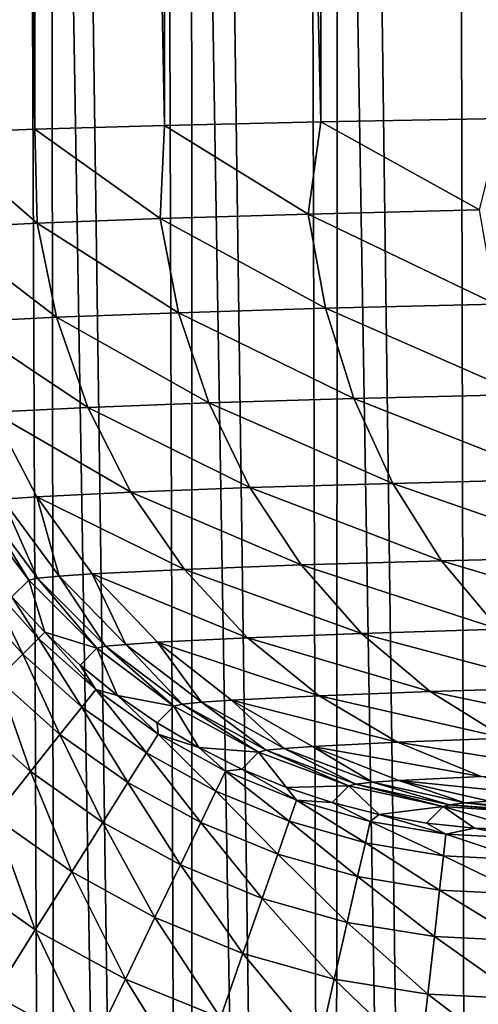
# Model space of a CAD drawing. Header units: millimetres. Extents: x -110 to 110, y 0 to 80.
# Tile 284 of 439: x 63.93 to 65.29, y 27.55 to 30.47. Entities that reach past the tile are written whole.
import ezdxf

# ---------------------------------------------------------------- set-up
doc = ezdxf.new("R2010")
doc.units = ezdxf.units.MM
doc.header["$LTSCALE"] = 59.460957
for name, color, linetype in [('129', 7, 'CONTINUOUS'), ('130', 7, 'CONTINUOUS'), ('131', 7, 'CONTINUOUS'), ('145', 7, 'CONTINUOUS'), ('30', 7, 'CONTINUOUS'), ('54', 7, 'CONTINUOUS'), ('6', 7, 'CONTINUOUS'), ('74', 7, 'CONTINUOUS'), ('77', 7, 'CONTINUOUS')]:
    doc.layers.add(name, color=color, linetype=linetype)

msp = doc.modelspace()

# ---------------------------------------------------------------- linework, layer by layer
at = {"layer": '129', "color": 7, "linetype": 'CONTINUOUS'}
for points in [[(65.3615, 30.1757, 40.6903), (64.8241, 30.1657, 41.4215), (65.2938, 29.9047, 40.8039), (65.3615, 30.1757, 40.6903)], [(63.9776, 30.1438, 43.0245), (63.6768, 30.1321, 43.8806), (63.9846, 29.8653, 43.0588), (63.9776, 30.1438, 43.0245)], [(64.3613, 30.155, 42.2021), (63.9776, 30.1438, 43.0245), (64.3489, 29.8791, 42.2668), (64.3613, 30.155, 42.2021)], [(63.9776, 30.1438, 43.0245), (63.9846, 29.8653, 43.0588), (64.3489, 29.8791, 42.2668), (63.9776, 30.1438, 43.0245)], [(64.3613, 30.155, 42.2021), (64.3489, 29.8791, 42.2668), (64.7866, 29.8923, 41.5129), (64.3613, 30.155, 42.2021)], [(64.8241, 30.1657, 41.4215), (64.3613, 30.155, 42.2021), (64.7866, 29.8923, 41.5129), (64.8241, 30.1657, 41.4215)], [(64.8241, 30.1657, 41.4215), (64.7866, 29.8923, 41.5129), (65.2938, 29.9047, 40.8039), (64.8241, 30.1657, 41.4215)], [(63.6768, 30.1321, 43.8806), (63.6972, 29.8509, 43.8818), (63.9846, 29.8653, 43.0588), (63.6768, 30.1321, 43.8806)], [(64.3489, 29.8791, 42.2668), (64.8381, 29.6137, 41.5414), (64.7866, 29.8923, 41.5129), (64.3489, 29.8791, 42.2668)], [(64.7866, 29.8923, 41.5129), (65.342, 29.626, 40.8371), (65.2938, 29.9047, 40.8039), (64.7866, 29.8923, 41.5129)], [(64.8381, 29.6137, 41.5414), (65.342, 29.626, 40.8371), (64.7866, 29.8923, 41.5129), (64.8381, 29.6137, 41.5414)], [(63.6972, 29.8509, 43.8818), (64.0416, 29.5869, 43.0769), (63.9846, 29.8653, 43.0588), (63.6972, 29.8509, 43.8818)], [(63.756, 29.5726, 43.8944), (64.0416, 29.5869, 43.0769), (63.6972, 29.8509, 43.8818), (63.756, 29.5726, 43.8944)], [(63.9846, 29.8653, 43.0588), (64.4033, 29.6006, 42.2902), (64.3489, 29.8791, 42.2668), (63.9846, 29.8653, 43.0588)], [(64.0416, 29.5869, 43.0769), (64.4033, 29.6006, 42.2902), (63.9846, 29.8653, 43.0588), (64.0416, 29.5869, 43.0769)], [(64.4033, 29.6006, 42.2902), (64.8381, 29.6137, 41.5414), (64.3489, 29.8791, 42.2668), (64.4033, 29.6006, 42.2902)], [(64.8381, 29.6137, 41.5414), (65.4206, 29.3584, 40.8946), (65.342, 29.626, 40.8371), (64.8381, 29.6137, 41.5414)], [(64.0416, 29.5869, 43.0769), (64.4923, 29.3334, 42.3317), (64.4033, 29.6006, 42.2902), (64.0416, 29.5869, 43.0769)], [(64.4033, 29.6006, 42.2902), (64.9223, 29.3463, 41.5911), (64.8381, 29.6137, 41.5414), (64.4033, 29.6006, 42.2902)], [(64.4923, 29.3334, 42.3317), (64.9223, 29.3463, 41.5911), (64.4033, 29.6006, 42.2902), (64.4923, 29.3334, 42.3317)], [(64.9223, 29.3463, 41.5911), (65.4206, 29.3584, 40.8946), (64.8381, 29.6137, 41.5414), (64.9223, 29.3463, 41.5911)], [(63.756, 29.5726, 43.8944), (64.1345, 29.3198, 43.1098), (64.0416, 29.5869, 43.0769), (63.756, 29.5726, 43.8944)], [(63.8521, 29.3057, 43.9183), (64.1345, 29.3198, 43.1098), (63.756, 29.5726, 43.8944), (63.8521, 29.3057, 43.9183)], [(64.1345, 29.3198, 43.1098), (64.4923, 29.3334, 42.3317), (64.0416, 29.5869, 43.0769), (64.1345, 29.3198, 43.1098)], [(64.9223, 29.3463, 41.5911), (65.5282, 29.1074, 40.9752), (65.4206, 29.3584, 40.8946), (64.9223, 29.3463, 41.5911)], [(64.1345, 29.3198, 43.1098), (64.614, 29.0827, 42.3905), (64.4923, 29.3334, 42.3317), (64.1345, 29.3198, 43.1098)], [(64.4923, 29.3334, 42.3317), (65.0375, 29.0954, 41.6611), (64.9223, 29.3463, 41.5911), (64.4923, 29.3334, 42.3317)], [(64.614, 29.0827, 42.3905), (65.0375, 29.0954, 41.6611), (64.4923, 29.3334, 42.3317), (64.614, 29.0827, 42.3905)], [(65.0375, 29.0954, 41.6611), (65.5282, 29.1074, 40.9752), (64.9223, 29.3463, 41.5911), (65.0375, 29.0954, 41.6611)], [(63.8521, 29.3057, 43.9183), (64.2616, 29.0693, 43.1567), (64.1345, 29.3198, 43.1098), (63.8521, 29.3057, 43.9183)], [(63.9835, 29.0554, 43.9529), (64.2616, 29.0693, 43.1567), (63.8521, 29.3057, 43.9183), (63.9835, 29.0554, 43.9529)], [(64.2616, 29.0693, 43.1567), (64.614, 29.0827, 42.3905), (64.1345, 29.3198, 43.1098), (64.2616, 29.0693, 43.1567)], [(64.614, 29.0827, 42.3905), (65.1812, 28.8663, 41.75), (65.0375, 29.0954, 41.6611), (64.614, 29.0827, 42.3905)], [(65.0375, 29.0954, 41.6611), (65.6625, 28.878, 41.0772), (65.5282, 29.1074, 40.9752), (65.0375, 29.0954, 41.6611)], [(65.1812, 28.8663, 41.75), (65.6625, 28.878, 41.0772), (65.0375, 29.0954, 41.6611), (65.1812, 28.8663, 41.75)], [(63.9835, 29.0554, 43.9529), (64.4203, 28.8407, 43.2168), (64.2616, 29.0693, 43.1567), (63.9835, 29.0554, 43.9529)], [(64.2616, 29.0693, 43.1567), (64.7659, 28.8538, 42.4653), (64.614, 29.0827, 42.3905), (64.2616, 29.0693, 43.1567)], [(64.4203, 28.8407, 43.2168), (64.7659, 28.8538, 42.4653), (64.2616, 29.0693, 43.1567), (64.4203, 28.8407, 43.2168)], [(64.7659, 28.8538, 42.4653), (65.1812, 28.8663, 41.75), (64.614, 29.0827, 42.3905), (64.7659, 28.8538, 42.4653)], [(64.1476, 28.827, 43.9976), (64.4203, 28.8407, 43.2168), (63.9835, 29.0554, 43.9529), (64.1476, 28.827, 43.9976)], [(64.7659, 28.8538, 42.4653), (65.3507, 28.6634, 41.8559), (65.1812, 28.8663, 41.75), (64.7659, 28.8538, 42.4653)], [(65.1812, 28.8663, 41.75), (65.8208, 28.6749, 41.1987), (65.6625, 28.878, 41.0772), (65.1812, 28.8663, 41.75)], [(65.3507, 28.6634, 41.8559), (65.8208, 28.6749, 41.1987), (65.1812, 28.8663, 41.75), (65.3507, 28.6634, 41.8559)], [(64.1476, 28.827, 43.9976), (64.6074, 28.6384, 43.2887), (64.4203, 28.8407, 43.2168), (64.1476, 28.827, 43.9976)], [(64.4203, 28.8407, 43.2168), (64.945, 28.6512, 42.5546), (64.7659, 28.8538, 42.4653), (64.4203, 28.8407, 43.2168)], [(64.6074, 28.6384, 43.2887), (64.945, 28.6512, 42.5546), (64.4203, 28.8407, 43.2168), (64.6074, 28.6384, 43.2887)], [(64.945, 28.6512, 42.5546), (65.3507, 28.6634, 41.8559), (64.7659, 28.8538, 42.4653), (64.945, 28.6512, 42.5546)], [(64.3409, 28.6251, 44.0515), (64.6074, 28.6384, 43.2887), (64.1476, 28.827, 43.9976), (64.3409, 28.6251, 44.0515)], [(64.945, 28.6512, 42.5546), (65.5424, 28.491, 41.9767), (65.3507, 28.6634, 41.8559), (64.945, 28.6512, 42.5546)], [(64.3409, 28.6251, 44.0515), (64.819, 28.4667, 43.3711), (64.6074, 28.6384, 43.2887), (64.3409, 28.6251, 44.0515)], [(64.6074, 28.6384, 43.2887), (65.1476, 28.4791, 42.6567), (64.945, 28.6512, 42.5546), (64.6074, 28.6384, 43.2887)], [(64.819, 28.4667, 43.3711), (65.1476, 28.4791, 42.6567), (64.6074, 28.6384, 43.2887), (64.819, 28.4667, 43.3711)], [(65.1476, 28.4791, 42.6567), (65.5424, 28.491, 41.9767), (64.945, 28.6512, 42.5546), (65.1476, 28.4791, 42.6567)], [(64.5597, 28.4537, 44.1135), (64.819, 28.4667, 43.3711), (64.3409, 28.6251, 44.0515), (64.5597, 28.4537, 44.1135)], [(65.1476, 28.4791, 42.6567), (65.7525, 28.3525, 42.11), (65.5424, 28.491, 41.9767), (65.1476, 28.4791, 42.6567)], [(64.5597, 28.4537, 44.1135), (65.0509, 28.3289, 43.4623), (64.819, 28.4667, 43.3711), (64.5597, 28.4537, 44.1135)], [(64.7994, 28.3163, 44.1822), (65.0509, 28.3289, 43.4623), (64.5597, 28.4537, 44.1135), (64.7994, 28.3163, 44.1822)], [(64.819, 28.4667, 43.3711), (65.3696, 28.341, 42.7695), (65.1476, 28.4791, 42.6567), (64.819, 28.4667, 43.3711)], [(65.0509, 28.3289, 43.4623), (65.3696, 28.341, 42.7695), (64.819, 28.4667, 43.3711), (65.0509, 28.3289, 43.4623)], [(65.3696, 28.341, 42.7695), (65.7525, 28.3525, 42.11), (65.1476, 28.4791, 42.6567), (65.3696, 28.341, 42.7695)], [(65.0509, 28.3289, 43.4623), (65.6065, 28.2396, 42.8906), (65.3696, 28.341, 42.7695), (65.0509, 28.3289, 43.4623)], [(64.7994, 28.3163, 44.1822), (65.2984, 28.2279, 43.5604), (65.0509, 28.3289, 43.4623), (64.7994, 28.3163, 44.1822)], [(65.0553, 28.2158, 44.2564), (65.2984, 28.2279, 43.5604), (64.7994, 28.3163, 44.1822), (65.0553, 28.2158, 44.2564)], [(65.2984, 28.2279, 43.5604), (65.6065, 28.2396, 42.8906), (65.0509, 28.3289, 43.4623), (65.2984, 28.2279, 43.5604)], [(65.0553, 28.2158, 44.2564), (65.5565, 28.1657, 43.6635), (65.2984, 28.2279, 43.5604), (65.0553, 28.2158, 44.2564)], [(65.3221, 28.154, 44.3345), (65.5565, 28.1657, 43.6635), (65.0553, 28.2158, 44.2564), (65.3221, 28.154, 44.3345)]]:
    msp.add_3dface(points, dxfattribs=at)
at = {"layer": '130', "color": 7, "linetype": 'CONTINUOUS'}
for points in [[(63.9835, 29.0554, 43.9529), (63.8521, 29.3057, 43.9183), (63.8816, 29.0485, 44.3628), (63.9835, 29.0554, 43.9529)], [(63.7884, 29.0372, 45.203), (63.9594, 28.8088, 45.202), (63.816, 29.0429, 44.781), (63.7884, 29.0372, 45.203)], [(63.816, 29.0429, 44.781), (63.986, 28.8146, 44.7954), (63.8816, 29.0485, 44.3628), (63.816, 29.0429, 44.781)], [(63.816, 29.0429, 44.781), (63.9594, 28.8088, 45.202), (63.986, 28.8146, 44.7954), (63.816, 29.0429, 44.781)], [(63.9835, 29.0554, 43.9529), (63.8816, 29.0485, 44.3628), (64.0493, 28.8203, 44.3925), (63.9835, 29.0554, 43.9529)], [(63.8816, 29.0485, 44.3628), (63.986, 28.8146, 44.7954), (64.0493, 28.8203, 44.3925), (63.8816, 29.0485, 44.3628)], [(64.1476, 28.827, 43.9976), (63.9835, 29.0554, 43.9529), (64.0493, 28.8203, 44.3925), (64.1476, 28.827, 43.9976)], [(63.9594, 28.8088, 45.202), (64.1612, 28.6071, 45.202), (63.986, 28.8146, 44.7954), (63.9594, 28.8088, 45.202)], [(63.986, 28.8146, 44.7954), (64.1866, 28.6129, 44.8136), (64.0493, 28.8203, 44.3925), (63.986, 28.8146, 44.7954)], [(63.986, 28.8146, 44.7954), (64.1612, 28.6071, 45.202), (64.1866, 28.6129, 44.8136), (63.986, 28.8146, 44.7954)], [(64.1476, 28.827, 43.9976), (64.0493, 28.8203, 44.3925), (64.2471, 28.6187, 44.4287), (64.1476, 28.827, 43.9976)], [(64.0493, 28.8203, 44.3925), (64.1866, 28.6129, 44.8136), (64.2471, 28.6187, 44.4287), (64.0493, 28.8203, 44.3925)], [(64.3409, 28.6251, 44.0515), (64.1476, 28.827, 43.9976), (64.2471, 28.6187, 44.4287), (64.3409, 28.6251, 44.0515)], [(64.1612, 28.6071, 45.202), (64.3895, 28.4361, 45.203), (64.1866, 28.6129, 44.8136), (64.1612, 28.6071, 45.202)], [(64.1866, 28.6129, 44.8136), (64.4136, 28.4419, 44.8352), (64.2471, 28.6187, 44.4287), (64.1866, 28.6129, 44.8136)], [(64.1866, 28.6129, 44.8136), (64.3895, 28.4361, 45.203), (64.4136, 28.4419, 44.8352), (64.1866, 28.6129, 44.8136)], [(64.3409, 28.6251, 44.0515), (64.2471, 28.6187, 44.4287), (64.4708, 28.4476, 44.4707), (64.3409, 28.6251, 44.0515)], [(64.2471, 28.6187, 44.4287), (64.4136, 28.4419, 44.8352), (64.4708, 28.4476, 44.4707), (64.2471, 28.6187, 44.4287)], [(64.5597, 28.4537, 44.1135), (64.3409, 28.6251, 44.0515), (64.4708, 28.4476, 44.4707), (64.5597, 28.4537, 44.1135)], [(64.5597, 28.4537, 44.1135), (64.4708, 28.4476, 44.4707), (64.7159, 28.3106, 44.5176), (64.5597, 28.4537, 44.1135)], [(64.7994, 28.3163, 44.1822), (64.5597, 28.4537, 44.1135), (64.7159, 28.3106, 44.5176), (64.7994, 28.3163, 44.1822)], [(64.3895, 28.4361, 45.203), (64.6399, 28.2993, 45.205), (64.4136, 28.4419, 44.8352), (64.3895, 28.4361, 45.203)], [(64.4136, 28.4419, 44.8352), (64.6624, 28.305, 44.8597), (64.4708, 28.4476, 44.4707), (64.4136, 28.4419, 44.8352)], [(64.4136, 28.4419, 44.8352), (64.6399, 28.2993, 45.205), (64.6624, 28.305, 44.8597), (64.4136, 28.4419, 44.8352)], [(64.4708, 28.4476, 44.4707), (64.6624, 28.305, 44.8597), (64.7159, 28.3106, 44.5176), (64.4708, 28.4476, 44.4707)], [(64.6624, 28.305, 44.8597), (64.9279, 28.205, 44.8867), (64.7159, 28.3106, 44.5176), (64.6624, 28.305, 44.8597)], [(64.7994, 28.3163, 44.1822), (64.7159, 28.3106, 44.5176), (64.9775, 28.2104, 44.5684), (64.7994, 28.3163, 44.1822)], [(64.7159, 28.3106, 44.5176), (64.9279, 28.205, 44.8867), (64.9775, 28.2104, 44.5684), (64.7159, 28.3106, 44.5176)], [(65.0553, 28.2158, 44.2564), (64.7994, 28.3163, 44.1822), (64.9775, 28.2104, 44.5684), (65.0553, 28.2158, 44.2564)], [(64.6399, 28.2993, 45.205), (64.9072, 28.1996, 45.2079), (64.6624, 28.305, 44.8597), (64.6399, 28.2993, 45.205)], [(64.6624, 28.305, 44.8597), (64.9072, 28.1996, 45.2079), (64.9279, 28.205, 44.8867), (64.6624, 28.305, 44.8597)], [(64.9072, 28.1996, 45.2079), (65.1859, 28.1388, 45.2117), (64.9279, 28.205, 44.8867), (64.9072, 28.1996, 45.2079)], [(64.9279, 28.205, 44.8867), (65.2048, 28.144, 44.9156), (64.9775, 28.2104, 44.5684), (64.9279, 28.205, 44.8867)], [(64.9279, 28.205, 44.8867), (65.1859, 28.1388, 45.2117), (65.2048, 28.144, 44.9156), (64.9279, 28.205, 44.8867)], [(65.0553, 28.2158, 44.2564), (64.9775, 28.2104, 44.5684), (65.2503, 28.1491, 44.6221), (65.0553, 28.2158, 44.2564)], [(64.9775, 28.2104, 44.5684), (65.2048, 28.144, 44.9156), (65.2503, 28.1491, 44.6221), (64.9775, 28.2104, 44.5684)], [(65.3221, 28.154, 44.3345), (65.0553, 28.2158, 44.2564), (65.2503, 28.1491, 44.6221), (65.3221, 28.154, 44.3345)], [(65.1859, 28.1388, 45.2117), (65.4705, 28.1184, 45.2163), (65.2048, 28.144, 44.9156), (65.1859, 28.1388, 45.2117)], [(65.2048, 28.144, 44.9156), (65.4874, 28.1231, 44.9458), (65.2503, 28.1491, 44.6221), (65.2048, 28.144, 44.9156)], [(65.4705, 28.1184, 45.2163), (65.4874, 28.1231, 44.9458), (65.2048, 28.144, 44.9156), (65.4705, 28.1184, 45.2163)], [(65.5288, 28.1278, 44.6777), (65.3221, 28.154, 44.3345), (65.2503, 28.1491, 44.6221), (65.5288, 28.1278, 44.6777)], [(65.4874, 28.1231, 44.9458), (65.5288, 28.1278, 44.6777), (65.2503, 28.1491, 44.6221), (65.4874, 28.1231, 44.9458)]]:
    msp.add_3dface(points, dxfattribs=at)
at = {"layer": '131', "color": 7, "linetype": 'CONTINUOUS'}
for points in [[(63.9594, 28.8088, 45.202), (63.7884, 29.0372, 45.203), (63.9097, 28.7591, 48.0492), (63.9594, 28.8088, 45.202)], [(64.007, 28.6546, 48.0494), (63.9594, 28.8088, 45.202), (63.9097, 28.7591, 48.0492), (64.007, 28.6546, 48.0494)], [(64.1612, 28.6071, 45.202), (63.9594, 28.8088, 45.202), (64.007, 28.6546, 48.0494), (64.1612, 28.6071, 45.202)], [(64.1115, 28.5573, 48.0492), (64.1612, 28.6071, 45.202), (64.007, 28.6546, 48.0494), (64.1115, 28.5573, 48.0492)], [(64.2227, 28.4677, 48.0489), (64.1612, 28.6071, 45.202), (64.1115, 28.5573, 48.0492), (64.2227, 28.4677, 48.0489)], [(64.3895, 28.4361, 45.203), (64.1612, 28.6071, 45.202), (64.2227, 28.4677, 48.0489), (64.3895, 28.4361, 45.203)], [(64.34, 28.3863, 48.0482), (64.3895, 28.4361, 45.203), (64.2227, 28.4677, 48.0489), (64.34, 28.3863, 48.0482)], [(64.4629, 28.3135, 48.0474), (64.3895, 28.4361, 45.203), (64.34, 28.3863, 48.0482), (64.4629, 28.3135, 48.0474)], [(64.6399, 28.2993, 45.205), (64.3895, 28.4361, 45.203), (64.4629, 28.3135, 48.0474), (64.6399, 28.2993, 45.205)], [(64.5906, 28.2496, 48.0462), (64.6399, 28.2993, 45.205), (64.4629, 28.3135, 48.0474), (64.5906, 28.2496, 48.0462)], [(64.7225, 28.195, 48.0449), (64.6399, 28.2993, 45.205), (64.5906, 28.2496, 48.0462), (64.7225, 28.195, 48.0449)], [(64.9072, 28.1996, 45.2079), (64.6399, 28.2993, 45.205), (64.7225, 28.195, 48.0449), (64.9072, 28.1996, 45.2079)], [(64.858, 28.15, 48.0433), (64.9072, 28.1996, 45.2079), (64.7225, 28.195, 48.0449), (64.858, 28.15, 48.0433)], [(64.9966, 28.1147, 48.0415), (64.9072, 28.1996, 45.2079), (64.858, 28.15, 48.0433), (64.9966, 28.1147, 48.0415)], [(65.1859, 28.1388, 45.2117), (64.9072, 28.1996, 45.2079), (64.9966, 28.1147, 48.0415), (65.1859, 28.1388, 45.2117)], [(65.1373, 28.0894, 48.0395), (65.1859, 28.1388, 45.2117), (64.9966, 28.1147, 48.0415), (65.1373, 28.0894, 48.0395)], [(65.2792, 28.0742, 48.0373), (65.1859, 28.1388, 45.2117), (65.1373, 28.0894, 48.0395), (65.2792, 28.0742, 48.0373)], [(65.4213, 28.0692, 48.0349), (65.4705, 28.1184, 45.2163), (65.1859, 28.1388, 45.2117), (65.4213, 28.0692, 48.0349)], [(65.4213, 28.0692, 48.0349), (65.1859, 28.1388, 45.2117), (65.2792, 28.0742, 48.0373), (65.4213, 28.0692, 48.0349)]]:
    msp.add_3dface(points, dxfattribs=at)
at = {"layer": '145', "color": 7, "linetype": 'CONTINUOUS'}
for points in [[(63.7855, 28.7644, 48.6022), (63.9417, 28.5894, 48.6024), (63.8369, 28.8054, 48.3275), (63.7855, 28.7644, 48.6022)], [(63.9097, 28.7591, 48.0492), (63.8369, 28.8054, 48.3275), (63.9883, 28.6359, 48.3278), (63.9097, 28.7591, 48.0492)], [(63.8369, 28.8054, 48.3275), (63.9417, 28.5894, 48.6024), (63.9883, 28.6359, 48.3278), (63.8369, 28.8054, 48.3275)], [(63.7855, 28.7644, 48.6022), (63.8683, 28.5159, 48.8651), (63.9417, 28.5894, 48.6024), (63.7855, 28.7644, 48.6022)], [(64.007, 28.6546, 48.0494), (63.9097, 28.7591, 48.0492), (63.9883, 28.6359, 48.3278), (64.007, 28.6546, 48.0494)], [(63.9417, 28.5894, 48.6024), (64.1167, 28.4331, 48.6022), (63.9883, 28.6359, 48.3278), (63.9417, 28.5894, 48.6024)], [(64.007, 28.6546, 48.0494), (63.9883, 28.6359, 48.3278), (64.1577, 28.4846, 48.3275), (64.007, 28.6546, 48.0494)], [(63.9883, 28.6359, 48.3278), (64.1167, 28.4331, 48.6022), (64.1577, 28.4846, 48.3275), (63.9883, 28.6359, 48.3278)], [(64.1115, 28.5573, 48.0492), (64.007, 28.6546, 48.0494), (64.1577, 28.4846, 48.3275), (64.1115, 28.5573, 48.0492)], [(63.8683, 28.5159, 48.8651), (64.052, 28.3519, 48.8648), (63.9417, 28.5894, 48.6024), (63.8683, 28.5159, 48.8651)], [(63.9417, 28.5894, 48.6024), (64.052, 28.3519, 48.8648), (64.1167, 28.4331, 48.6022), (63.9417, 28.5894, 48.6024)], [(64.2227, 28.4677, 48.0489), (64.1115, 28.5573, 48.0492), (64.1577, 28.4846, 48.3275), (64.2227, 28.4677, 48.0489)], [(63.7694, 28.417, 49.1105), (63.9648, 28.2426, 49.1103), (63.8683, 28.5159, 48.8651), (63.7694, 28.417, 49.1105)], [(63.8683, 28.5159, 48.8651), (63.9648, 28.2426, 49.1103), (64.052, 28.3519, 48.8648), (63.8683, 28.5159, 48.8651)], [(64.1167, 28.4331, 48.6022), (64.3082, 28.2976, 48.6013), (64.1577, 28.4846, 48.3275), (64.1167, 28.4331, 48.6022)], [(64.2227, 28.4677, 48.0489), (64.1577, 28.4846, 48.3275), (64.3431, 28.3532, 48.3265), (64.2227, 28.4677, 48.0489)], [(64.1577, 28.4846, 48.3275), (64.3082, 28.2976, 48.6013), (64.3431, 28.3532, 48.3265), (64.1577, 28.4846, 48.3275)], [(64.34, 28.3863, 48.0482), (64.2227, 28.4677, 48.0489), (64.3431, 28.3532, 48.3265), (64.34, 28.3863, 48.0482)], [(64.052, 28.3519, 48.8648), (64.253, 28.2098, 48.864), (64.1167, 28.4331, 48.6022), (64.052, 28.3519, 48.8648)], [(64.1167, 28.4331, 48.6022), (64.253, 28.2098, 48.864), (64.3082, 28.2976, 48.6013), (64.1167, 28.4331, 48.6022)], [(63.7694, 28.417, 49.1105), (63.8569, 28.1073, 49.3336), (63.9648, 28.2426, 49.1103), (63.7694, 28.417, 49.1105)], [(64.4629, 28.3135, 48.0474), (64.34, 28.3863, 48.0482), (64.3431, 28.3532, 48.3265), (64.4629, 28.3135, 48.0474)], [(63.9648, 28.2426, 49.1103), (64.1787, 28.0915, 49.1095), (64.052, 28.3519, 48.8648), (63.9648, 28.2426, 49.1103)], [(64.052, 28.3519, 48.8648), (64.1787, 28.0915, 49.1095), (64.253, 28.2098, 48.864), (64.052, 28.3519, 48.8648)], [(64.3082, 28.2976, 48.6013), (64.5137, 28.1845, 48.5998), (64.3431, 28.3532, 48.3265), (64.3082, 28.2976, 48.6013)], [(64.4629, 28.3135, 48.0474), (64.3431, 28.3532, 48.3265), (64.5421, 28.2435, 48.325), (64.4629, 28.3135, 48.0474)], [(64.3431, 28.3532, 48.3265), (64.5137, 28.1845, 48.5998), (64.5421, 28.2435, 48.325), (64.3431, 28.3532, 48.3265)], [(64.5906, 28.2496, 48.0462), (64.4629, 28.3135, 48.0474), (64.5421, 28.2435, 48.325), (64.5906, 28.2496, 48.0462)], [(64.253, 28.2098, 48.864), (64.4688, 28.0913, 48.8626), (64.3082, 28.2976, 48.6013), (64.253, 28.2098, 48.864)], [(64.3082, 28.2976, 48.6013), (64.4688, 28.0913, 48.8626), (64.5137, 28.1845, 48.5998), (64.3082, 28.2976, 48.6013)], [(64.5906, 28.2496, 48.0462), (64.5421, 28.2435, 48.325), (64.7521, 28.1569, 48.3229), (64.5906, 28.2496, 48.0462)], [(64.7225, 28.195, 48.0449), (64.5906, 28.2496, 48.0462), (64.7521, 28.1569, 48.3229), (64.7225, 28.195, 48.0449)], [(63.8569, 28.1073, 49.3336), (64.0867, 27.945, 49.3329), (63.9648, 28.2426, 49.1103), (63.8569, 28.1073, 49.3336)], [(63.9648, 28.2426, 49.1103), (64.0867, 27.945, 49.3329), (64.1787, 28.0915, 49.1095), (63.9648, 28.2426, 49.1103)], [(64.5137, 28.1845, 48.5998), (64.7306, 28.0954, 48.5978), (64.5421, 28.2435, 48.325), (64.5137, 28.1845, 48.5998)], [(64.5421, 28.2435, 48.325), (64.7306, 28.0954, 48.5978), (64.7521, 28.1569, 48.3229), (64.5421, 28.2435, 48.325)], [(64.1787, 28.0915, 49.1095), (64.4083, 27.9656, 49.1082), (64.253, 28.2098, 48.864), (64.1787, 28.0915, 49.1095)], [(64.253, 28.2098, 48.864), (64.4083, 27.9656, 49.1082), (64.4688, 28.0913, 48.8626), (64.253, 28.2098, 48.864)], [(64.858, 28.15, 48.0433), (64.7225, 28.195, 48.0449), (64.7521, 28.1569, 48.3229), (64.858, 28.15, 48.0433)], [(64.4688, 28.0913, 48.8626), (64.6965, 27.9979, 48.8607), (64.5137, 28.1845, 48.5998), (64.4688, 28.0913, 48.8626)], [(64.5137, 28.1845, 48.5998), (64.6965, 27.9979, 48.8607), (64.7306, 28.0954, 48.5978), (64.5137, 28.1845, 48.5998)], [(64.7306, 28.0954, 48.5978), (64.9561, 28.0313, 48.5952), (64.7521, 28.1569, 48.3229), (64.7306, 28.0954, 48.5978)], [(64.858, 28.15, 48.0433), (64.7521, 28.1569, 48.3229), (64.9705, 28.0945, 48.3203), (64.858, 28.15, 48.0433)], [(64.7521, 28.1569, 48.3229), (64.9561, 28.0313, 48.5952), (64.9705, 28.0945, 48.3203), (64.7521, 28.1569, 48.3229)], [(64.9966, 28.1147, 48.0415), (64.858, 28.15, 48.0433), (64.9705, 28.0945, 48.3203), (64.9966, 28.1147, 48.0415)], [(63.7305, 27.9488, 49.5303), (63.9789, 27.7735, 49.5297), (63.8569, 28.1073, 49.3336), (63.7305, 27.9488, 49.5303)], [(63.8569, 28.1073, 49.3336), (63.9789, 27.7735, 49.5297), (64.0867, 27.945, 49.3329), (63.8569, 28.1073, 49.3336)], [(64.9966, 28.1147, 48.0415), (64.9705, 28.0945, 48.3203), (65.1945, 28.0569, 48.3171), (64.9966, 28.1147, 48.0415)], [(65.1373, 28.0894, 48.0395), (64.9966, 28.1147, 48.0415), (65.1945, 28.0569, 48.3171), (65.1373, 28.0894, 48.0395)], [(64.0867, 27.945, 49.3329), (64.3333, 27.8099, 49.3317), (64.1787, 28.0915, 49.1095), (64.0867, 27.945, 49.3329)], [(64.1787, 28.0915, 49.1095), (64.3333, 27.8099, 49.3317), (64.4083, 27.9656, 49.1082), (64.1787, 28.0915, 49.1095)], [(64.4083, 27.9656, 49.1082), (64.6505, 27.8665, 49.1065), (64.4688, 28.0913, 48.8626), (64.4083, 27.9656, 49.1082)], [(64.4688, 28.0913, 48.8626), (64.6505, 27.8665, 49.1065), (64.6965, 27.9979, 48.8607), (64.4688, 28.0913, 48.8626)], [(64.6965, 27.9979, 48.8607), (64.9332, 27.931, 48.8583), (64.7306, 28.0954, 48.5978), (64.6965, 27.9979, 48.8607)], [(64.7306, 28.0954, 48.5978), (64.9332, 27.931, 48.8583), (64.9561, 28.0313, 48.5952), (64.7306, 28.0954, 48.5978)], [(64.9561, 28.0313, 48.5952), (65.1873, 27.993, 48.5922), (64.9705, 28.0945, 48.3203), (64.9561, 28.0313, 48.5952)], [(64.9705, 28.0945, 48.3203), (65.1873, 27.993, 48.5922), (65.1945, 28.0569, 48.3171), (64.9705, 28.0945, 48.3203)], [(65.2792, 28.0742, 48.0373), (65.1373, 28.0894, 48.0395), (65.1945, 28.0569, 48.3171), (65.2792, 28.0742, 48.0373)], [(65.2792, 28.0742, 48.0373), (65.1945, 28.0569, 48.3171), (65.4213, 28.0448, 48.3135), (65.2792, 28.0742, 48.0373)], [(65.4213, 28.0692, 48.0349), (65.2792, 28.0742, 48.0373), (65.4213, 28.0448, 48.3135), (65.4213, 28.0692, 48.0349)], [(65.1873, 27.993, 48.5922), (65.4213, 27.9809, 48.5887), (65.1945, 28.0569, 48.3171), (65.1873, 27.993, 48.5922)], [(65.1945, 28.0569, 48.3171), (65.4213, 27.9809, 48.5887), (65.4213, 28.0448, 48.3135), (65.1945, 28.0569, 48.3171)], [(64.9332, 27.931, 48.8583), (65.1758, 27.8911, 48.8554), (64.9561, 28.0313, 48.5952), (64.9332, 27.931, 48.8583)], [(64.9561, 28.0313, 48.5952), (65.1758, 27.8911, 48.8554), (65.1873, 27.993, 48.5922), (64.9561, 28.0313, 48.5952)], [(64.6505, 27.8665, 49.1065), (64.9023, 27.7955, 49.1042), (64.6965, 27.9979, 48.8607), (64.6505, 27.8665, 49.1065)], [(64.6965, 27.9979, 48.8607), (64.9023, 27.7955, 49.1042), (64.9332, 27.931, 48.8583), (64.6965, 27.9979, 48.8607)], [(65.1758, 27.8911, 48.8554), (65.4213, 27.8789, 48.8521), (65.1873, 27.993, 48.5922), (65.1758, 27.8911, 48.8554)], [(65.1873, 27.993, 48.5922), (65.4213, 27.8789, 48.8521), (65.4213, 27.9809, 48.5887), (65.1873, 27.993, 48.5922)], [(64.3333, 27.8099, 49.3317), (64.5936, 27.7037, 49.3302), (64.4083, 27.9656, 49.1082), (64.3333, 27.8099, 49.3317)], [(64.4083, 27.9656, 49.1082), (64.5936, 27.7037, 49.3302), (64.6505, 27.8665, 49.1065), (64.4083, 27.9656, 49.1082)], [(63.7305, 27.9488, 49.5303), (63.8574, 27.5801, 49.6959), (63.9789, 27.7735, 49.5297), (63.7305, 27.9488, 49.5303)], [(63.9789, 27.7735, 49.5297), (64.2455, 27.6275, 49.5287), (64.0867, 27.945, 49.3329), (63.9789, 27.7735, 49.5297)], [(64.0867, 27.945, 49.3329), (64.2455, 27.6275, 49.5287), (64.3333, 27.8099, 49.3317), (64.0867, 27.945, 49.3329)], [(64.9023, 27.7955, 49.1042), (65.1603, 27.7535, 49.1016), (64.9332, 27.931, 48.8583), (64.9023, 27.7955, 49.1042)], [(64.9332, 27.931, 48.8583), (65.1603, 27.7535, 49.1016), (65.1758, 27.8911, 48.8554), (64.9332, 27.931, 48.8583)], [(65.1603, 27.7535, 49.1016), (65.4213, 27.7408, 49.0985), (65.1758, 27.8911, 48.8554), (65.1603, 27.7535, 49.1016)], [(65.1758, 27.8911, 48.8554), (65.4213, 27.7408, 49.0985), (65.4213, 27.8789, 48.8521), (65.1758, 27.8911, 48.8554)], [(64.5936, 27.7037, 49.3302), (64.864, 27.6276, 49.3282), (64.6505, 27.8665, 49.1065), (64.5936, 27.7037, 49.3302)], [(64.6505, 27.8665, 49.1065), (64.864, 27.6276, 49.3282), (64.9023, 27.7955, 49.1042), (64.6505, 27.8665, 49.1065)], [(64.2455, 27.6275, 49.5287), (64.5268, 27.5127, 49.5273), (64.3333, 27.8099, 49.3317), (64.2455, 27.6275, 49.5287)], [(64.3333, 27.8099, 49.3317), (64.5268, 27.5127, 49.5273), (64.5936, 27.7037, 49.3302), (64.3333, 27.8099, 49.3317)], [(64.864, 27.6276, 49.3282), (65.1411, 27.5827, 49.3258), (64.9023, 27.7955, 49.1042), (64.864, 27.6276, 49.3282)], [(64.9023, 27.7955, 49.1042), (65.1411, 27.5827, 49.3258), (65.1603, 27.7535, 49.1016), (64.9023, 27.7955, 49.1042)], [(63.8574, 27.5801, 49.6959), (64.1465, 27.4218, 49.6951), (63.9789, 27.7735, 49.5297), (63.8574, 27.5801, 49.6959)], [(63.9789, 27.7735, 49.5297), (64.1465, 27.4218, 49.6951), (64.2455, 27.6275, 49.5287), (63.9789, 27.7735, 49.5297)], [(65.1411, 27.5827, 49.3258), (65.4213, 27.5694, 49.323), (65.1603, 27.7535, 49.1016), (65.1411, 27.5827, 49.3258)], [(65.1603, 27.7535, 49.1016), (65.4213, 27.5694, 49.323), (65.4213, 27.7408, 49.0985), (65.1603, 27.7535, 49.1016)], [(64.5268, 27.5127, 49.5273), (64.819, 27.4307, 49.5256), (64.5936, 27.7037, 49.3302), (64.5268, 27.5127, 49.5273)], [(64.5936, 27.7037, 49.3302), (64.819, 27.4307, 49.5256), (64.864, 27.6276, 49.3282), (64.5936, 27.7037, 49.3302)], [(64.1465, 27.4218, 49.6951), (64.4514, 27.2975, 49.694), (64.2455, 27.6275, 49.5287), (64.1465, 27.4218, 49.6951)], [(64.2455, 27.6275, 49.5287), (64.4514, 27.2975, 49.694), (64.5268, 27.5127, 49.5273), (64.2455, 27.6275, 49.5287)], [(64.819, 27.4307, 49.5256), (65.1185, 27.3823, 49.5235), (64.864, 27.6276, 49.3282), (64.819, 27.4307, 49.5256)], [(64.864, 27.6276, 49.3282), (65.1185, 27.3823, 49.5235), (65.1411, 27.5827, 49.3258), (64.864, 27.6276, 49.3282)], [(63.7247, 27.3688, 49.8284), (64.0383, 27.1971, 49.8277), (63.8574, 27.5801, 49.6959), (63.7247, 27.3688, 49.8284)], [(63.8574, 27.5801, 49.6959), (64.0383, 27.1971, 49.8277), (64.1465, 27.4218, 49.6951), (63.8574, 27.5801, 49.6959)], [(65.1185, 27.3823, 49.5235), (65.4213, 27.3681, 49.5211), (65.1411, 27.5827, 49.3258), (65.1185, 27.3823, 49.5235)], [(65.1411, 27.5827, 49.3258), (65.4213, 27.3681, 49.5211), (65.4213, 27.5694, 49.323), (65.1411, 27.5827, 49.3258)]]:
    msp.add_3dface(points, dxfattribs=at)
at = {"layer": '30', "color": 7, "linetype": 'CONTINUOUS'}
for points in [[(63.6798, 9.2948, 38.7914), (63.6133, 40, 38.0686), (64.0541, 9.2948, 38.383), (63.6798, 9.2948, 38.7914)], [(63.6133, 40, 38.0686), (64.0171, 40, 37.6624), (64.0541, 9.2948, 38.383), (63.6133, 40, 38.0686)], [(64.0541, 9.2948, 38.383), (64.0171, 40, 37.6624), (64.4473, 9.2948, 37.9928), (64.0541, 9.2948, 38.383)], [(64.0171, 40, 37.6624), (64.4394, 40, 37.2756), (64.4473, 9.2948, 37.9928), (64.0171, 40, 37.6624)], [(64.4394, 40, 37.2756), (64.8794, 40, 36.9089), (64.8585, 9.2948, 37.6216), (64.4394, 40, 37.2756)], [(64.4473, 9.2948, 37.9928), (64.4394, 40, 37.2756), (64.8585, 9.2948, 37.6216), (64.4473, 9.2948, 37.9928)], [(64.8585, 9.2948, 37.6216), (64.8794, 40, 36.9089), (65.2868, 9.2948, 37.2702), (64.8585, 9.2948, 37.6216)], [(64.8794, 40, 36.9089), (65.336, 40, 36.5632), (65.2868, 9.2948, 37.2702), (64.8794, 40, 36.9089)], [(65.2868, 9.2948, 37.2702), (65.336, 40, 36.5632), (65.7312, 9.2948, 36.9395), (65.2868, 9.2948, 37.2702)]]:
    msp.add_3dface(points, dxfattribs=at)
at = {"layer": '54', "color": 7, "linetype": 'CONTINUOUS'}
for points in [[(63.9334, 40, -37.7435), (63.5396, 40, -38.1469), (64.0541, 9.2948, -38.383), (63.9334, 40, -37.7435)], [(64.0541, 9.2948, -38.383), (63.5396, 40, -38.1469), (63.6798, 9.2948, -38.7914), (64.0541, 9.2948, -38.383)], [(64.3454, 40, -37.3586), (63.9334, 40, -37.7435), (64.4473, 9.2948, -37.9928), (64.3454, 40, -37.3586)], [(64.4473, 9.2948, -37.9928), (63.9334, 40, -37.7435), (64.0541, 9.2948, -38.383), (64.4473, 9.2948, -37.9928)], [(64.7746, 40, -36.9931), (64.3454, 40, -37.3586), (64.8585, 9.2948, -37.6216), (64.7746, 40, -36.9931)], [(64.8585, 9.2948, -37.6216), (64.3454, 40, -37.3586), (64.4473, 9.2948, -37.9928), (64.8585, 9.2948, -37.6216)], [(65.2202, 40, -36.6477), (64.7746, 40, -36.9931), (65.2868, 9.2948, -37.2702), (65.2202, 40, -36.6477)], [(65.2868, 9.2948, -37.2702), (64.7746, 40, -36.9931), (64.8585, 9.2948, -37.6216), (65.2868, 9.2948, -37.2702)], [(65.6812, 40, -36.3232), (65.2202, 40, -36.6477), (65.7312, 9.2948, -36.9395), (65.6812, 40, -36.3232)], [(65.7312, 9.2948, -36.9395), (65.2202, 40, -36.6477), (65.2868, 9.2948, -37.2702), (65.7312, 9.2948, -36.9395)]]:
    msp.add_3dface(points, dxfattribs=at)
at = {"layer": '6', "color": 7, "linetype": 'CONTINUOUS'}
for points in [[(110, 0, -55), (-110, 0, -55), (110, 80, -55), (110, 0, -55)], [(110, 80, -55), (-110, 0, -55), (-110, 80, -55), (110, 80, -55)]]:
    msp.add_3dface(points, dxfattribs=at)
at = {"layer": '74', "color": 7, "linetype": 'CONTINUOUS'}
for points in [[(67.5216, 17.7827, 50), (61.8797, 28.2106, 50), (59.6325, 17.7827, 50), (67.5216, 17.7827, 50)], [(62.1297, 27.7971, 50), (61.8797, 28.2106, 50), (67.5216, 17.7827, 50), (62.1297, 27.7971, 50)], [(62.4276, 27.4168, 50), (62.1297, 27.7971, 50), (67.5216, 17.7827, 50), (62.4276, 27.4168, 50)]]:
    msp.add_3dface(points, dxfattribs=at)
at = {"layer": '77', "color": 7, "linetype": 'CONTINUOUS'}
for points in [[(63.6768, 49.8679, 43.8806), (63.6768, 30.1321, 43.8806), (63.9776, 30.1438, 43.0245), (63.6768, 49.8679, 43.8806)], [(63.9776, 49.8562, 43.0245), (63.6768, 49.8679, 43.8806), (63.9776, 30.1438, 43.0245), (63.9776, 49.8562, 43.0245)], [(64.3613, 49.845, 42.2021), (63.9776, 49.8562, 43.0245), (64.3613, 30.155, 42.2021), (64.3613, 49.845, 42.2021)], [(64.3613, 30.155, 42.2021), (63.9776, 49.8562, 43.0245), (63.9776, 30.1438, 43.0245), (64.3613, 30.155, 42.2021)], [(64.8241, 49.8343, 41.4215), (64.3613, 49.845, 42.2021), (64.8241, 30.1657, 41.4215), (64.8241, 49.8343, 41.4215)], [(64.8241, 30.1657, 41.4215), (64.3613, 49.845, 42.2021), (64.3613, 30.155, 42.2021), (64.8241, 30.1657, 41.4215)], [(65.3615, 49.8243, 40.6903), (64.8241, 49.8343, 41.4215), (65.3615, 30.1757, 40.6903), (65.3615, 49.8243, 40.6903)], [(65.3615, 30.1757, 40.6903), (64.8241, 49.8343, 41.4215), (64.8241, 30.1657, 41.4215), (65.3615, 30.1757, 40.6903)]]:
    msp.add_3dface(points, dxfattribs=at)

doc.saveas('drawing.dxf')
